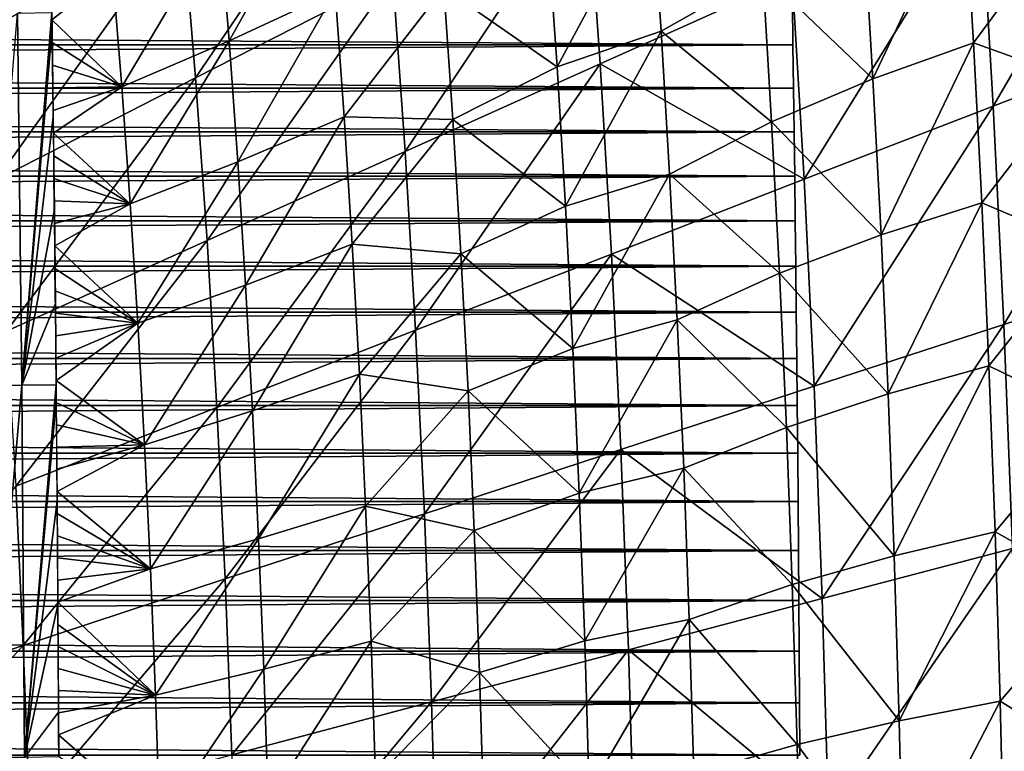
# Model space of a CAD drawing. Header units: millimetres. Extents: x -300 to 300, y -500 to 500.
# Tile 539 of 656: x 124 to 173, y 38 to 74. Entities that reach past the tile are written whole.
import ezdxf

# ---------------------------------------------------------------- set-up
doc = ezdxf.new("R2010")
doc.units = ezdxf.units.MM
doc.header["$LTSCALE"] = 81.481481
for name, color, linetype in [('13', 7, 'CONTINUOUS'), ('19', 7, 'CONTINUOUS'), ('2', 7, 'CONTINUOUS'), ('21', 7, 'CONTINUOUS'), ('5', 7, 'CONTINUOUS'), ('6', 7, 'CONTINUOUS')]:
    doc.layers.add(name, color=color, linetype=linetype)

msp = doc.modelspace()

# ---------------------------------------------------------------- linework, layer by layer
at = {"layer": '13', "color": 7, "linetype": 'CONTINUOUS'}
for points in [[(123.805, 56.084, 58.322), (122.034, 56.066, 58.268), (123.588, 74.789, 58.348), (123.805, 56.084, 58.322)], [(125.312, 74.821, 58.279), (123.805, 56.084, 58.322), (123.588, 74.789, 58.348), (125.312, 74.821, 58.279)], [(125.323, 74.09, 58.278), (123.805, 56.084, 58.322), (125.312, 74.821, 58.279), (125.323, 74.09, 58.278)], [(125.383, 69.573, 58.272), (123.805, 56.084, 58.322), (125.323, 74.09, 58.278), (125.383, 69.573, 58.272)], [(125.438, 64.944, 58.266), (123.805, 56.084, 58.322), (125.383, 69.573, 58.272), (125.438, 64.944, 58.266)], [(125.49, 60.189, 58.26), (123.805, 56.084, 58.322), (125.438, 64.944, 58.266), (125.49, 60.189, 58.26)], [(125.529, 56.111, 58.255), (123.805, 56.084, 58.322), (125.49, 60.189, 58.26), (125.529, 56.111, 58.255)], [(123.805, 56.084, 58.322), (122.164, 37.37, 58.246), (122.034, 56.066, 58.268), (123.805, 56.084, 58.322)], [(123.935, 37.38, 58.3), (122.164, 37.37, 58.246), (123.805, 56.084, 58.322), (123.935, 37.38, 58.3)], [(125.529, 56.111, 58.255), (123.935, 37.38, 58.3), (123.805, 56.084, 58.322), (125.529, 56.111, 58.255)], [(125.536, 55.298, 58.253), (123.935, 37.38, 58.3), (125.529, 56.111, 58.255), (125.536, 55.298, 58.253)], [(125.578, 50.255, 58.247), (123.935, 37.38, 58.3), (125.536, 55.298, 58.253), (125.578, 50.255, 58.247)], [(125.615, 45.044, 58.241), (123.935, 37.38, 58.3), (125.578, 50.255, 58.247), (125.615, 45.044, 58.241)], [(125.647, 39.65, 58.235), (123.935, 37.38, 58.3), (125.615, 45.044, 58.241), (125.647, 39.65, 58.235)], [(125.659, 37.418, 58.233), (123.935, 37.38, 58.3), (125.647, 39.65, 58.235), (125.659, 37.418, 58.233)]]:
    msp.add_3dface(points, dxfattribs=at)
at = {"layer": '19', "color": 7, "linetype": 'CONTINUOUS'}
for points in [[(121.906, 73.816, 73.56), (131.152, 87.286, 72.872), (121.224, 81.028, 73.611), (121.906, 73.816, 73.56)], [(131.888, 79.522, 72.814), (131.152, 87.286, 72.872), (121.906, 73.816, 73.56), (131.888, 79.522, 72.814)], [(132.542, 71.548, 72.76), (141.751, 85.133, 71.972), (131.888, 79.522, 72.814), (132.542, 71.548, 72.76)], [(142.452, 76.601, 71.913), (141.751, 85.133, 71.972), (132.542, 71.548, 72.76), (142.452, 76.601, 71.913)], [(172.638, 70.109, 68.617), (181.286, 84.949, 67.395), (172.008, 80.801, 68.679), (172.638, 70.109, 68.617)], [(181.948, 73.713, 67.328), (181.286, 84.949, 67.395), (172.638, 70.109, 68.617), (181.948, 73.713, 67.328)], [(143.067, 67.841, 71.859), (152.224, 81.567, 70.965), (142.452, 76.601, 71.913), (143.067, 67.841, 71.859)], [(152.879, 72.244, 70.906), (152.224, 81.567, 70.965), (143.067, 67.841, 71.859), (152.879, 72.244, 70.906)], [(152.879, 72.244, 70.906), (162.532, 76.58, 69.848), (152.224, 81.567, 70.965), (152.879, 72.244, 70.906)], [(163.13, 66.442, 69.79), (172.008, 80.801, 68.679), (162.532, 76.58, 69.848), (163.13, 66.442, 69.79)], [(172.638, 70.109, 68.617), (172.008, 80.801, 68.679), (163.13, 66.442, 69.79), (172.638, 70.109, 68.617)], [(122.511, 66.41, 73.513), (131.888, 79.522, 72.814), (121.906, 73.816, 73.56), (122.511, 66.41, 73.513)], [(132.542, 71.548, 72.76), (131.888, 79.522, 72.814), (122.511, 66.41, 73.513), (132.542, 71.548, 72.76)], [(133.114, 63.362, 72.712), (142.452, 76.601, 71.913), (132.542, 71.548, 72.76), (133.114, 63.362, 72.712)], [(143.067, 67.841, 71.859), (142.452, 76.601, 71.913), (133.114, 63.362, 72.712), (143.067, 67.841, 71.859)], [(163.13, 66.442, 69.79), (162.532, 76.58, 69.848), (152.879, 72.244, 70.906), (163.13, 66.442, 69.79)], [(173.168, 59.137, 68.564), (181.948, 73.713, 67.328), (172.638, 70.109, 68.617), (173.168, 59.137, 68.564)], [(182.504, 62.182, 67.271), (181.948, 73.713, 67.328), (173.168, 59.137, 68.564), (182.504, 62.182, 67.271)], [(143.595, 58.852, 71.812), (152.879, 72.244, 70.906), (143.067, 67.841, 71.859), (143.595, 58.852, 71.812)], [(153.443, 62.675, 70.854), (152.879, 72.244, 70.906), (143.595, 58.852, 71.812), (153.443, 62.675, 70.854)], [(153.443, 62.675, 70.854), (163.13, 66.442, 69.79), (152.879, 72.244, 70.906), (153.443, 62.675, 70.854)], [(123.041, 58.809, 73.47), (132.542, 71.548, 72.76), (122.511, 66.41, 73.513), (123.041, 58.809, 73.47)], [(133.114, 63.362, 72.712), (132.542, 71.548, 72.76), (123.041, 58.809, 73.47), (133.114, 63.362, 72.712)], [(163.632, 56.04, 69.741), (172.638, 70.109, 68.617), (163.13, 66.442, 69.79), (163.632, 56.04, 69.741)], [(173.168, 59.137, 68.564), (172.638, 70.109, 68.617), (163.632, 56.04, 69.741), (173.168, 59.137, 68.564)], [(133.607, 54.963, 72.67), (143.067, 67.841, 71.859), (133.114, 63.362, 72.712), (133.607, 54.963, 72.67)], [(143.595, 58.852, 71.812), (143.067, 67.841, 71.859), (133.607, 54.963, 72.67), (143.595, 58.852, 71.812)], [(163.632, 56.04, 69.741), (163.13, 66.442, 69.79), (153.443, 62.675, 70.854), (163.632, 56.04, 69.741)], [(123.496, 51.01, 73.433), (133.114, 63.362, 72.712), (123.041, 58.809, 73.47), (123.496, 51.01, 73.433)], [(133.607, 54.963, 72.67), (133.114, 63.362, 72.712), (123.496, 51.01, 73.433), (133.607, 54.963, 72.67)], [(144.039, 49.631, 71.771), (153.443, 62.675, 70.854), (143.595, 58.852, 71.812), (144.039, 49.631, 71.771)], [(153.916, 52.859, 70.808), (153.443, 62.675, 70.854), (144.039, 49.631, 71.771), (153.916, 52.859, 70.808)], [(153.916, 52.859, 70.808), (163.632, 56.04, 69.741), (153.443, 62.675, 70.854), (153.916, 52.859, 70.808)], [(173.597, 47.883, 68.519), (182.504, 62.182, 67.271), (173.168, 59.137, 68.564), (173.597, 47.883, 68.519)], [(164.039, 45.372, 69.7), (173.168, 59.137, 68.564), (163.632, 56.04, 69.741), (164.039, 45.372, 69.7)], [(173.597, 47.883, 68.519), (173.168, 59.137, 68.564), (164.039, 45.372, 69.7), (173.597, 47.883, 68.519)], [(134.021, 46.349, 72.633), (143.595, 58.852, 71.812), (133.607, 54.963, 72.67), (134.021, 46.349, 72.633)], [(144.039, 49.631, 71.771), (143.595, 58.852, 71.812), (134.021, 46.349, 72.633), (144.039, 49.631, 71.771)], [(164.039, 45.372, 69.7), (163.632, 56.04, 69.741), (153.916, 52.859, 70.808), (164.039, 45.372, 69.7)], [(123.879, 43.013, 73.4), (133.607, 54.963, 72.67), (123.496, 51.01, 73.433), (123.879, 43.013, 73.4)], [(134.021, 46.349, 72.633), (133.607, 54.963, 72.67), (123.879, 43.013, 73.4), (134.021, 46.349, 72.633)], [(144.4, 40.178, 71.736), (153.916, 52.859, 70.808), (144.039, 49.631, 71.771), (144.4, 40.178, 71.736)], [(154.301, 42.794, 70.771), (153.916, 52.859, 70.808), (144.4, 40.178, 71.736), (154.301, 42.794, 70.771)], [(154.301, 42.794, 70.771), (164.039, 45.372, 69.7), (153.916, 52.859, 70.808), (154.301, 42.794, 70.771)], [(123.879, 43.013, 73.4), (123.496, 51.01, 73.433), (113.635, 39.627, 74.077), (123.879, 43.013, 73.4)], [(134.357, 37.518, 72.602), (144.039, 49.631, 71.771), (134.021, 46.349, 72.633), (134.357, 37.518, 72.602)], [(144.4, 40.178, 71.736), (144.039, 49.631, 71.771), (134.357, 37.518, 72.602), (144.4, 40.178, 71.736)], [(164.354, 34.436, 69.667), (173.597, 47.883, 68.519), (164.039, 45.372, 69.7), (164.354, 34.436, 69.667)], [(173.929, 36.345, 68.484), (173.597, 47.883, 68.519), (164.354, 34.436, 69.667), (173.929, 36.345, 68.484)], [(124.19, 34.816, 73.373), (134.021, 46.349, 72.633), (123.879, 43.013, 73.4), (124.19, 34.816, 73.373)], [(134.357, 37.518, 72.602), (134.021, 46.349, 72.633), (124.19, 34.816, 73.373), (134.357, 37.518, 72.602)], [(164.354, 34.436, 69.667), (164.039, 45.372, 69.7), (154.301, 42.794, 70.771), (164.354, 34.436, 69.667)], [(113.92, 32.074, 74.054), (123.879, 43.013, 73.4), (113.635, 39.627, 74.077), (113.92, 32.074, 74.054)], [(124.19, 34.816, 73.373), (123.879, 43.013, 73.4), (113.92, 32.074, 74.054), (124.19, 34.816, 73.373)], [(144.678, 30.49, 71.709), (154.301, 42.794, 70.771), (144.4, 40.178, 71.736), (144.678, 30.49, 71.709)], [(154.597, 32.477, 70.741), (154.301, 42.794, 70.771), (144.678, 30.49, 71.709), (154.597, 32.477, 70.741)], [(154.597, 32.477, 70.741), (164.354, 34.436, 69.667), (154.301, 42.794, 70.771), (154.597, 32.477, 70.741)], [(134.616, 28.469, 72.578), (144.4, 40.178, 71.736), (134.357, 37.518, 72.602), (134.616, 28.469, 72.578)], [(144.678, 30.49, 71.709), (144.4, 40.178, 71.736), (134.616, 28.469, 72.578), (144.678, 30.49, 71.709)]]:
    msp.add_3dface(points, dxfattribs=at)
at = {"layer": '2', "color": 7, "linetype": 'CONTINUOUS'}
for points in [[(162.537, 75.361, 16), (162.568, 73.205, 16), (162.537, 75.36, 11), (162.537, 75.361, 16)], [(162.537, 75.36, 11), (162.568, 73.205, 16), (162.568, 73.204, 11), (162.537, 75.36, 11)], [(162.568, 73.205, 16), (162.599, 71.028, 16), (162.568, 73.204, 11), (162.568, 73.205, 16)], [(162.568, 73.204, 11), (162.599, 71.028, 16), (162.599, 71.027, 11), (162.568, 73.204, 11)], [(162.599, 71.028, 16), (162.628, 68.826, 16), (162.599, 71.027, 11), (162.599, 71.028, 16)], [(162.599, 71.027, 11), (162.628, 68.826, 16), (162.628, 68.826, 11), (162.599, 71.027, 11)], [(162.628, 68.826, 16), (162.656, 66.601, 16), (162.628, 68.826, 11), (162.628, 68.826, 16)], [(162.628, 68.826, 11), (162.656, 66.601, 16), (162.656, 66.6, 11), (162.628, 68.826, 11)], [(162.656, 66.601, 16), (162.684, 64.351, 16), (162.656, 66.6, 11), (162.656, 66.601, 16)], [(162.656, 66.6, 11), (162.684, 64.351, 16), (162.684, 64.35, 11), (162.656, 66.6, 11)], [(162.684, 64.351, 16), (162.71, 62.073, 16), (162.684, 64.35, 11), (162.684, 64.351, 16)], [(162.684, 64.35, 11), (162.71, 62.073, 16), (162.71, 62.073, 11), (162.684, 64.35, 11)], [(162.71, 62.073, 16), (162.735, 59.769, 16), (162.71, 62.073, 11), (162.71, 62.073, 16)], [(162.71, 62.073, 11), (162.735, 59.769, 16), (162.735, 59.768, 11), (162.71, 62.073, 11)], [(162.735, 59.769, 16), (162.759, 57.435, 16), (162.735, 59.768, 11), (162.735, 59.769, 16)], [(162.735, 59.768, 11), (162.759, 57.435, 16), (162.759, 57.434, 11), (162.735, 59.768, 11)], [(162.759, 57.435, 16), (162.781, 55.07, 16), (162.759, 57.434, 11), (162.759, 57.435, 16)], [(162.759, 57.434, 11), (162.781, 55.07, 16), (162.781, 55.069, 11), (162.759, 57.434, 11)], [(162.781, 55.07, 16), (162.803, 52.673, 16), (162.781, 55.069, 11), (162.781, 55.07, 16)], [(162.781, 55.069, 11), (162.803, 52.673, 16), (162.803, 52.673, 11), (162.781, 55.069, 11)], [(162.803, 52.673, 16), (162.824, 50.242, 16), (162.803, 52.673, 11), (162.803, 52.673, 16)], [(162.803, 52.673, 11), (162.824, 50.242, 16), (162.824, 50.242, 11), (162.803, 52.673, 11)], [(162.824, 50.242, 16), (162.843, 47.775, 16), (162.824, 50.242, 11), (162.824, 50.242, 16)], [(162.824, 50.242, 11), (162.843, 47.775, 16), (162.843, 47.774, 11), (162.824, 50.242, 11)], [(162.843, 47.775, 16), (162.862, 45.269, 16), (162.843, 47.774, 11), (162.843, 47.775, 16)], [(162.843, 47.774, 11), (162.862, 45.269, 16), (162.862, 45.269, 11), (162.843, 47.774, 11)], [(162.862, 45.269, 16), (162.879, 42.723, 16), (162.862, 45.269, 11), (162.862, 45.269, 16)], [(162.862, 45.269, 11), (162.879, 42.723, 16), (162.879, 42.722, 11), (162.862, 45.269, 11)], [(162.879, 42.723, 16), (162.895, 40.132, 16), (162.879, 42.722, 11), (162.879, 42.723, 16)], [(162.879, 42.722, 11), (162.895, 40.132, 16), (162.895, 40.132, 11), (162.879, 42.722, 11)], [(162.895, 40.132, 16), (162.91, 37.495, 16), (162.895, 40.132, 11), (162.895, 40.132, 16)], [(162.895, 40.132, 11), (162.91, 37.495, 16), (162.91, 37.495, 11), (162.895, 40.132, 11)]]:
    msp.add_3dface(points, dxfattribs=at)
at = {"layer": '21', "color": 7, "linetype": 'CONTINUOUS'}
for points in [[(134.22, 73.394, 57.573), (133.74, 79.358, 57.613), (139.066, 82.04, 57.154), (134.22, 73.394, 57.573)], [(139.56, 75.874, 57.112), (134.22, 73.394, 57.573), (139.066, 82.04, 57.154), (139.56, 75.874, 57.112)], [(166.588, 71.49, 54.262), (166.125, 79.181, 54.307), (171.165, 81.184, 53.66), (166.588, 71.49, 54.262)], [(171.637, 73.298, 53.614), (166.588, 71.49, 54.262), (171.165, 81.184, 53.66), (171.637, 73.298, 53.614)], [(171.637, 73.298, 53.614), (171.165, 81.184, 53.66), (176.357, 79.649, 52.96), (171.637, 73.298, 53.614)], [(150.706, 72.092, 56.05), (150.235, 78.968, 56.092), (155.462, 80.94, 55.54), (150.706, 72.092, 56.05)], [(155.939, 73.89, 55.496), (150.706, 72.092, 56.05), (155.462, 80.94, 55.54), (155.939, 73.89, 55.496)], [(155.939, 73.89, 55.496), (155.462, 80.94, 55.54), (161.046, 76.786, 54.919), (155.939, 73.89, 55.496)], [(128.823, 71.088, 58.007), (128.355, 76.861, 58.045), (133.74, 79.358, 57.613), (128.823, 71.088, 58.007)], [(134.22, 73.394, 57.573), (128.823, 71.088, 58.007), (133.74, 79.358, 57.613), (134.22, 73.394, 57.573)], [(176.817, 71.445, 52.914), (171.637, 73.298, 53.614), (176.357, 79.649, 52.96), (176.817, 71.445, 52.914)], [(150.706, 72.092, 56.05), (145.022, 76.071, 56.608), (150.235, 78.968, 56.092), (150.706, 72.092, 56.05)], [(166.125, 79.181, 54.307), (166.588, 71.49, 54.262), (161.046, 76.786, 54.919), (166.125, 79.181, 54.307)], [(125.301, 75.606, 58.276), (128.355, 76.861, 58.045), (125.317, 74.461, 58.275), (125.301, 75.606, 58.276)], [(128.355, 76.861, 58.045), (128.823, 71.088, 58.007), (125.317, 74.461, 58.275), (128.355, 76.861, 58.045)], [(161.495, 69.325, 54.876), (155.939, 73.89, 55.496), (161.046, 76.786, 54.919), (161.495, 69.325, 54.876)], [(166.588, 71.49, 54.262), (161.495, 69.325, 54.876), (161.046, 76.786, 54.919), (166.588, 71.49, 54.262)], [(134.655, 67.314, 57.536), (134.22, 73.394, 57.573), (139.56, 75.874, 57.112), (134.655, 67.314, 57.536)], [(140.008, 69.587, 57.074), (134.655, 67.314, 57.536), (139.56, 75.874, 57.112), (140.008, 69.587, 57.074)], [(140.008, 69.587, 57.074), (139.56, 75.874, 57.112), (145.022, 76.071, 56.608), (140.008, 69.587, 57.074)], [(145.473, 69.443, 56.568), (140.008, 69.587, 57.074), (145.022, 76.071, 56.608), (145.473, 69.443, 56.568)], [(145.473, 69.443, 56.568), (145.022, 76.071, 56.608), (150.706, 72.092, 56.05), (145.473, 69.443, 56.568)], [(125.317, 74.461, 58.275), (128.823, 71.088, 58.007), (125.333, 73.318, 58.273), (125.317, 74.461, 58.275)], [(151.127, 65.083, 56.011), (150.706, 72.092, 56.05), (155.939, 73.89, 55.496), (151.127, 65.083, 56.011)], [(156.367, 66.702, 55.456), (151.127, 65.083, 56.011), (155.939, 73.89, 55.496), (156.367, 66.702, 55.456)], [(156.367, 66.702, 55.456), (155.939, 73.89, 55.496), (161.495, 69.325, 54.876), (156.367, 66.702, 55.456)], [(125.333, 73.318, 58.273), (128.823, 71.088, 58.007), (125.349, 72.176, 58.271), (125.333, 73.318, 58.273)], [(129.247, 65.203, 57.972), (128.823, 71.088, 58.007), (134.22, 73.394, 57.573), (129.247, 65.203, 57.972)], [(134.655, 67.314, 57.536), (129.247, 65.203, 57.972), (134.22, 73.394, 57.573), (134.655, 67.314, 57.536)], [(166.997, 63.649, 54.222), (166.588, 71.49, 54.262), (171.637, 73.298, 53.614), (166.997, 63.649, 54.222)], [(172.055, 65.258, 53.573), (166.997, 63.649, 54.222), (171.637, 73.298, 53.614), (172.055, 65.258, 53.573)], [(172.055, 65.258, 53.573), (171.637, 73.298, 53.614), (176.817, 71.445, 52.914), (172.055, 65.258, 53.573)], [(125.349, 72.176, 58.271), (128.823, 71.088, 58.007), (125.364, 71.035, 58.27), (125.349, 72.176, 58.271)], [(151.127, 65.083, 56.011), (145.473, 69.443, 56.568), (150.706, 72.092, 56.05), (151.127, 65.083, 56.011)], [(166.588, 71.49, 54.262), (166.997, 63.649, 54.222), (161.495, 69.325, 54.876), (166.588, 71.49, 54.262)], [(177.221, 63.08, 52.873), (172.055, 65.258, 53.573), (176.817, 71.445, 52.914), (177.221, 63.08, 52.873)], [(125.364, 71.035, 58.27), (128.823, 71.088, 58.007), (125.378, 69.896, 58.268), (125.364, 71.035, 58.27)], [(125.378, 69.896, 58.268), (128.823, 71.088, 58.007), (125.393, 68.758, 58.266), (125.378, 69.896, 58.268)], [(128.823, 71.088, 58.007), (129.247, 65.203, 57.972), (125.393, 68.758, 58.266), (128.823, 71.088, 58.007)], [(135.047, 61.118, 57.502), (134.655, 67.314, 57.536), (140.008, 69.587, 57.074), (135.047, 61.118, 57.502)], [(140.412, 63.181, 57.038), (135.047, 61.118, 57.502), (140.008, 69.587, 57.074), (140.412, 63.181, 57.038)], [(140.412, 63.181, 57.038), (140.008, 69.587, 57.074), (145.473, 69.443, 56.568), (140.412, 63.181, 57.038)], [(145.877, 62.687, 56.532), (140.412, 63.181, 57.038), (145.473, 69.443, 56.568), (145.877, 62.687, 56.532)], [(145.877, 62.687, 56.532), (145.473, 69.443, 56.568), (151.127, 65.083, 56.011), (145.877, 62.687, 56.532)], [(161.891, 61.719, 54.837), (156.367, 66.702, 55.456), (161.495, 69.325, 54.876), (161.891, 61.719, 54.837)], [(166.997, 63.649, 54.222), (161.891, 61.719, 54.837), (161.495, 69.325, 54.876), (166.997, 63.649, 54.222)], [(125.393, 68.758, 58.266), (129.247, 65.203, 57.972), (125.407, 67.621, 58.265), (125.393, 68.758, 58.266)], [(125.407, 67.621, 58.265), (129.247, 65.203, 57.972), (125.42, 66.486, 58.263), (125.407, 67.621, 58.265)], [(129.63, 59.203, 57.94), (129.247, 65.203, 57.972), (134.655, 67.314, 57.536), (129.63, 59.203, 57.94)], [(135.047, 61.118, 57.502), (129.63, 59.203, 57.94), (134.655, 67.314, 57.536), (135.047, 61.118, 57.502)], [(125.42, 66.486, 58.263), (129.247, 65.203, 57.972), (125.433, 65.353, 58.262), (125.42, 66.486, 58.263)], [(151.5, 57.939, 55.976), (151.127, 65.083, 56.011), (156.367, 66.702, 55.456), (151.5, 57.939, 55.976)], [(156.745, 59.378, 55.42), (151.5, 57.939, 55.976), (156.367, 66.702, 55.456), (156.745, 59.378, 55.42)], [(156.745, 59.378, 55.42), (156.367, 66.702, 55.456), (161.891, 61.719, 54.837), (156.745, 59.378, 55.42)], [(125.433, 65.353, 58.262), (129.247, 65.203, 57.972), (125.446, 64.22, 58.26), (125.433, 65.353, 58.262)], [(125.446, 64.22, 58.26), (129.247, 65.203, 57.972), (125.459, 63.089, 58.259), (125.446, 64.22, 58.26)], [(129.247, 65.203, 57.972), (129.63, 59.203, 57.94), (125.459, 63.089, 58.259), (129.247, 65.203, 57.972)], [(151.5, 57.939, 55.976), (145.877, 62.687, 56.532), (151.127, 65.083, 56.011), (151.5, 57.939, 55.976)], [(167.353, 55.657, 54.186), (166.997, 63.649, 54.222), (172.055, 65.258, 53.573), (167.353, 55.657, 54.186)], [(172.418, 57.064, 53.535), (167.353, 55.657, 54.186), (172.055, 65.258, 53.573), (172.418, 57.064, 53.535)], [(172.418, 57.064, 53.535), (172.055, 65.258, 53.573), (177.221, 63.08, 52.873), (172.418, 57.064, 53.535)], [(166.997, 63.649, 54.222), (167.353, 55.657, 54.186), (161.891, 61.719, 54.837), (166.997, 63.649, 54.222)], [(125.459, 63.089, 58.259), (129.63, 59.203, 57.94), (125.471, 61.96, 58.257), (125.459, 63.089, 58.259)], [(135.396, 54.804, 57.472), (135.047, 61.118, 57.502), (140.412, 63.181, 57.038), (135.396, 54.804, 57.472)], [(140.771, 56.653, 57.006), (135.396, 54.804, 57.472), (140.412, 63.181, 57.038), (140.771, 56.653, 57.006)], [(140.771, 56.653, 57.006), (140.412, 63.181, 57.038), (145.877, 62.687, 56.532), (140.771, 56.653, 57.006)], [(177.568, 54.556, 52.837), (172.418, 57.064, 53.535), (177.221, 63.08, 52.873), (177.568, 54.556, 52.837)], [(146.234, 55.802, 56.499), (140.771, 56.653, 57.006), (145.877, 62.687, 56.532), (146.234, 55.802, 56.499)], [(146.234, 55.802, 56.499), (145.877, 62.687, 56.532), (151.5, 57.939, 55.976), (146.234, 55.802, 56.499)], [(125.471, 61.96, 58.257), (129.63, 59.203, 57.94), (125.483, 60.831, 58.256), (125.471, 61.96, 58.257)], [(162.237, 53.967, 54.803), (156.745, 59.378, 55.42), (161.891, 61.719, 54.837), (162.237, 53.967, 54.803)], [(167.353, 55.657, 54.186), (162.237, 53.967, 54.803), (161.891, 61.719, 54.837), (167.353, 55.657, 54.186)], [(129.97, 53.09, 57.91), (129.63, 59.203, 57.94), (135.047, 61.118, 57.502), (129.97, 53.09, 57.91)], [(135.396, 54.804, 57.472), (129.97, 53.09, 57.91), (135.047, 61.118, 57.502), (135.396, 54.804, 57.472)], [(125.483, 60.831, 58.256), (129.63, 59.203, 57.94), (125.494, 59.704, 58.254), (125.483, 60.831, 58.256)], [(125.494, 59.704, 58.254), (129.63, 59.203, 57.94), (125.505, 58.579, 58.253), (125.494, 59.704, 58.254)], [(125.505, 58.579, 58.253), (129.63, 59.203, 57.94), (125.516, 57.455, 58.251), (125.505, 58.579, 58.253)], [(125.516, 57.455, 58.251), (129.63, 59.203, 57.94), (125.526, 56.334, 58.25), (125.516, 57.455, 58.251)], [(129.63, 59.203, 57.94), (129.97, 53.09, 57.91), (125.526, 56.334, 58.25), (129.63, 59.203, 57.94)], [(151.824, 50.659, 55.944), (151.5, 57.939, 55.976), (156.745, 59.378, 55.42), (151.824, 50.659, 55.944)], [(157.075, 51.915, 55.387), (151.824, 50.659, 55.944), (156.745, 59.378, 55.42), (157.075, 51.915, 55.387)], [(157.075, 51.915, 55.387), (156.745, 59.378, 55.42), (162.237, 53.967, 54.803), (157.075, 51.915, 55.387)], [(151.824, 50.659, 55.944), (146.234, 55.802, 56.499), (151.5, 57.939, 55.976), (151.824, 50.659, 55.944)], [(167.657, 47.515, 54.155), (167.353, 55.657, 54.186), (172.418, 57.064, 53.535), (167.657, 47.515, 54.155)], [(172.728, 48.716, 53.503), (167.657, 47.515, 54.155), (172.418, 57.064, 53.535), (172.728, 48.716, 53.503)], [(172.728, 48.716, 53.503), (172.418, 57.064, 53.535), (177.568, 54.556, 52.837), (172.728, 48.716, 53.503)], [(135.702, 48.371, 57.444), (135.396, 54.804, 57.472), (140.771, 56.653, 57.006), (135.702, 48.371, 57.444)], [(141.087, 50.003, 56.977), (135.702, 48.371, 57.444), (140.771, 56.653, 57.006), (141.087, 50.003, 56.977)], [(141.087, 50.003, 56.977), (140.771, 56.653, 57.006), (146.234, 55.802, 56.499), (141.087, 50.003, 56.977)], [(125.526, 56.334, 58.25), (129.97, 53.09, 57.91), (125.536, 55.214, 58.248), (125.526, 56.334, 58.25)], [(146.545, 48.788, 56.469), (141.087, 50.003, 56.977), (146.234, 55.802, 56.499), (146.545, 48.788, 56.469)], [(146.545, 48.788, 56.469), (146.234, 55.802, 56.499), (151.824, 50.659, 55.944), (146.545, 48.788, 56.469)], [(167.353, 55.657, 54.186), (167.657, 47.515, 54.155), (162.237, 53.967, 54.803), (167.353, 55.657, 54.186)], [(125.536, 55.214, 58.248), (129.97, 53.09, 57.91), (125.546, 54.096, 58.247), (125.536, 55.214, 58.248)], [(130.269, 46.861, 57.884), (129.97, 53.09, 57.91), (135.396, 54.804, 57.472), (130.269, 46.861, 57.884)], [(135.702, 48.371, 57.444), (130.269, 46.861, 57.884), (135.396, 54.804, 57.472), (135.702, 48.371, 57.444)], [(177.861, 45.87, 52.805), (172.728, 48.716, 53.503), (177.568, 54.556, 52.837), (177.861, 45.87, 52.805)], [(125.546, 54.096, 58.247), (129.97, 53.09, 57.91), (125.556, 52.979, 58.246), (125.546, 54.096, 58.247)], [(162.531, 46.07, 54.773), (157.075, 51.915, 55.387), (162.237, 53.967, 54.803), (162.531, 46.07, 54.773)], [(167.657, 47.515, 54.155), (162.531, 46.07, 54.773), (162.237, 53.967, 54.803), (167.657, 47.515, 54.155)], [(125.556, 52.979, 58.246), (129.97, 53.09, 57.91), (125.565, 51.863, 58.244), (125.556, 52.979, 58.246)], [(125.565, 51.863, 58.244), (129.97, 53.09, 57.91), (125.574, 50.748, 58.243), (125.565, 51.863, 58.244)], [(129.97, 53.09, 57.91), (130.269, 46.861, 57.884), (125.574, 50.748, 58.243), (129.97, 53.09, 57.91)], [(152.1, 43.244, 55.917), (151.824, 50.659, 55.944), (157.075, 51.915, 55.387), (152.1, 43.244, 55.917)], [(157.355, 44.313, 55.359), (152.1, 43.244, 55.917), (157.075, 51.915, 55.387), (157.355, 44.313, 55.359)], [(157.355, 44.313, 55.359), (157.075, 51.915, 55.387), (162.531, 46.07, 54.773), (157.355, 44.313, 55.359)], [(125.574, 50.748, 58.243), (130.269, 46.861, 57.884), (125.582, 49.633, 58.242), (125.574, 50.748, 58.243)], [(152.1, 43.244, 55.917), (146.545, 48.788, 56.469), (151.824, 50.659, 55.944), (152.1, 43.244, 55.917)], [(135.966, 41.821, 57.42), (135.702, 48.371, 57.444), (141.087, 50.003, 56.977), (135.966, 41.821, 57.42)], [(141.358, 43.23, 56.951), (135.966, 41.821, 57.42), (141.087, 50.003, 56.977), (141.358, 43.23, 56.951)], [(141.358, 43.23, 56.951), (141.087, 50.003, 56.977), (146.545, 48.788, 56.469), (141.358, 43.23, 56.951)], [(125.582, 49.633, 58.242), (130.269, 46.861, 57.884), (125.59, 48.519, 58.241), (125.582, 49.633, 58.242)], [(125.59, 48.519, 58.241), (130.269, 46.861, 57.884), (125.598, 47.405, 58.239), (125.59, 48.519, 58.241)], [(146.81, 41.643, 56.443), (141.358, 43.23, 56.951), (146.545, 48.788, 56.469), (146.81, 41.643, 56.443)], [(146.81, 41.643, 56.443), (146.545, 48.788, 56.469), (152.1, 43.244, 55.917), (146.81, 41.643, 56.443)], [(167.909, 39.22, 54.128), (167.657, 47.515, 54.155), (172.728, 48.716, 53.503), (167.909, 39.22, 54.128)], [(172.985, 40.212, 53.476), (167.909, 39.22, 54.128), (172.728, 48.716, 53.503), (172.985, 40.212, 53.476)], [(172.985, 40.212, 53.476), (172.728, 48.716, 53.503), (177.861, 45.87, 52.805), (172.985, 40.212, 53.476)], [(130.526, 40.516, 57.861), (130.269, 46.861, 57.884), (135.702, 48.371, 57.444), (130.526, 40.516, 57.861)], [(135.966, 41.821, 57.42), (130.526, 40.516, 57.861), (135.702, 48.371, 57.444), (135.966, 41.821, 57.42)], [(167.657, 47.515, 54.155), (167.909, 39.22, 54.128), (162.531, 46.07, 54.773), (167.657, 47.515, 54.155)], [(125.598, 47.405, 58.239), (130.269, 46.861, 57.884), (125.606, 46.292, 58.238), (125.598, 47.405, 58.239)], [(125.606, 46.292, 58.238), (130.269, 46.861, 57.884), (125.614, 45.179, 58.237), (125.606, 46.292, 58.238)], [(130.269, 46.861, 57.884), (130.526, 40.516, 57.861), (125.614, 45.179, 58.237), (130.269, 46.861, 57.884)], [(162.775, 38.026, 54.748), (157.355, 44.313, 55.359), (162.531, 46.07, 54.773), (162.775, 38.026, 54.748)], [(167.909, 39.22, 54.128), (162.775, 38.026, 54.748), (162.531, 46.07, 54.773), (167.909, 39.22, 54.128)], [(178.099, 37.023, 52.78), (172.985, 40.212, 53.476), (177.861, 45.87, 52.805), (178.099, 37.023, 52.78)], [(125.614, 45.179, 58.237), (130.526, 40.516, 57.861), (125.621, 44.067, 58.236), (125.614, 45.179, 58.237)], [(125.621, 44.067, 58.236), (130.526, 40.516, 57.861), (125.628, 42.956, 58.235), (125.621, 44.067, 58.236)], [(152.329, 35.691, 55.894), (152.1, 43.244, 55.917), (157.355, 44.313, 55.359), (152.329, 35.691, 55.894)], [(157.588, 36.572, 55.336), (152.329, 35.691, 55.894), (157.355, 44.313, 55.359), (157.588, 36.572, 55.336)], [(157.588, 36.572, 55.336), (157.355, 44.313, 55.359), (162.775, 38.026, 54.748), (157.588, 36.572, 55.336)], [(136.188, 35.151, 57.399), (135.966, 41.821, 57.42), (141.358, 43.23, 56.951), (136.188, 35.151, 57.399)], [(141.587, 36.335, 56.929), (136.188, 35.151, 57.399), (141.358, 43.23, 56.951), (141.587, 36.335, 56.929)], [(141.587, 36.335, 56.929), (141.358, 43.23, 56.951), (146.81, 41.643, 56.443), (141.587, 36.335, 56.929)], [(152.329, 35.691, 55.894), (146.81, 41.643, 56.443), (152.1, 43.244, 55.917), (152.329, 35.691, 55.894)], [(125.628, 42.956, 58.235), (130.526, 40.516, 57.861), (125.634, 41.846, 58.233), (125.628, 42.956, 58.235)], [(125.634, 41.846, 58.233), (130.526, 40.516, 57.861), (125.641, 40.737, 58.232), (125.634, 41.846, 58.233)], [(130.743, 34.056, 57.841), (130.526, 40.516, 57.861), (135.966, 41.821, 57.42), (130.743, 34.056, 57.841)], [(136.188, 35.151, 57.399), (130.743, 34.056, 57.841), (135.966, 41.821, 57.42), (136.188, 35.151, 57.399)], [(147.029, 34.368, 56.422), (141.587, 36.335, 56.929), (146.81, 41.643, 56.443), (147.029, 34.368, 56.422)], [(147.029, 34.368, 56.422), (146.81, 41.643, 56.443), (152.329, 35.691, 55.894), (147.029, 34.368, 56.422)], [(125.641, 40.737, 58.232), (130.526, 40.516, 57.861), (125.647, 39.628, 58.231), (125.641, 40.737, 58.232)], [(125.647, 39.628, 58.231), (130.526, 40.516, 57.861), (125.653, 38.52, 58.23), (125.647, 39.628, 58.231)], [(130.526, 40.516, 57.861), (130.743, 34.056, 57.841), (125.653, 38.52, 58.23), (130.526, 40.516, 57.861)], [(168.109, 30.774, 54.107), (167.909, 39.22, 54.128), (172.985, 40.212, 53.476), (168.109, 30.774, 54.107)], [(173.189, 31.551, 53.454), (168.109, 30.774, 54.107), (172.985, 40.212, 53.476), (173.189, 31.551, 53.454)], [(173.189, 31.551, 53.454), (172.985, 40.212, 53.476), (178.099, 37.023, 52.78), (173.189, 31.551, 53.454)], [(167.909, 39.22, 54.128), (168.109, 30.774, 54.107), (162.775, 38.026, 54.748), (167.909, 39.22, 54.128)], [(125.653, 38.52, 58.23), (130.743, 34.056, 57.841), (125.658, 37.413, 58.229), (125.653, 38.52, 58.23)], [(162.969, 29.836, 54.727), (157.588, 36.572, 55.336), (162.775, 38.026, 54.748), (162.969, 29.836, 54.727)], [(168.109, 30.774, 54.107), (162.969, 29.836, 54.727), (162.775, 38.026, 54.748), (168.109, 30.774, 54.107)]]:
    msp.add_3dface(points, dxfattribs=at)
at = {"layer": '5', "color": 7, "linetype": 'CONTINUOUS'}
for points in [[(162.537, 75.36, 11), (-162.568, 73.205, 11), (-162.537, 75.361, 11), (162.537, 75.36, 11)], [(162.537, 75.36, 11), (162.568, 73.204, 11), (-162.568, 73.205, 11), (162.537, 75.36, 11)], [(162.568, 73.204, 11), (-162.599, 71.028, 11), (-162.568, 73.205, 11), (162.568, 73.204, 11)], [(162.568, 73.204, 11), (162.599, 71.027, 11), (-162.599, 71.028, 11), (162.568, 73.204, 11)], [(162.599, 71.027, 11), (-162.628, 68.826, 11), (-162.599, 71.028, 11), (162.599, 71.027, 11)], [(162.599, 71.027, 11), (162.628, 68.826, 11), (-162.628, 68.826, 11), (162.599, 71.027, 11)], [(162.628, 68.826, 11), (162.656, 66.6, 11), (-162.656, 66.601, 11), (162.628, 68.826, 11)], [(162.628, 68.826, 11), (-162.656, 66.601, 11), (-162.628, 68.826, 11), (162.628, 68.826, 11)], [(162.684, 64.35, 11), (-162.684, 64.351, 11), (-162.656, 66.601, 11), (162.684, 64.35, 11)], [(162.656, 66.6, 11), (162.684, 64.35, 11), (-162.656, 66.601, 11), (162.656, 66.6, 11)], [(162.71, 62.073, 11), (-162.71, 62.073, 11), (-162.684, 64.351, 11), (162.71, 62.073, 11)], [(162.684, 64.35, 11), (162.71, 62.073, 11), (-162.684, 64.351, 11), (162.684, 64.35, 11)], [(162.735, 59.768, 11), (-162.735, 59.769, 11), (-162.71, 62.073, 11), (162.735, 59.768, 11)], [(162.71, 62.073, 11), (162.735, 59.768, 11), (-162.71, 62.073, 11), (162.71, 62.073, 11)], [(162.759, 57.434, 11), (-162.759, 57.435, 11), (-162.735, 59.769, 11), (162.759, 57.434, 11)], [(162.735, 59.768, 11), (162.759, 57.434, 11), (-162.735, 59.769, 11), (162.735, 59.768, 11)], [(162.781, 55.069, 11), (-162.781, 55.07, 11), (-162.759, 57.435, 11), (162.781, 55.069, 11)], [(162.759, 57.434, 11), (162.781, 55.069, 11), (-162.759, 57.435, 11), (162.759, 57.434, 11)], [(162.803, 52.673, 11), (-162.803, 52.673, 11), (-162.781, 55.07, 11), (162.803, 52.673, 11)], [(162.781, 55.069, 11), (162.803, 52.673, 11), (-162.781, 55.07, 11), (162.781, 55.069, 11)], [(162.824, 50.242, 11), (-162.824, 50.242, 11), (-162.803, 52.673, 11), (162.824, 50.242, 11)], [(162.803, 52.673, 11), (162.824, 50.242, 11), (-162.803, 52.673, 11), (162.803, 52.673, 11)], [(162.843, 47.774, 11), (-162.843, 47.775, 11), (-162.824, 50.242, 11), (162.843, 47.774, 11)], [(162.824, 50.242, 11), (162.843, 47.774, 11), (-162.824, 50.242, 11), (162.824, 50.242, 11)], [(162.862, 45.269, 11), (-162.862, 45.269, 11), (-162.843, 47.775, 11), (162.862, 45.269, 11)], [(162.843, 47.774, 11), (162.862, 45.269, 11), (-162.843, 47.775, 11), (162.843, 47.774, 11)], [(162.879, 42.722, 11), (-162.879, 42.723, 11), (-162.862, 45.269, 11), (162.879, 42.722, 11)], [(162.862, 45.269, 11), (162.879, 42.722, 11), (-162.862, 45.269, 11), (162.862, 45.269, 11)], [(162.895, 40.132, 11), (-162.895, 40.132, 11), (-162.879, 42.723, 11), (162.895, 40.132, 11)], [(162.879, 42.722, 11), (162.895, 40.132, 11), (-162.879, 42.723, 11), (162.879, 42.722, 11)], [(162.91, 37.495, 11), (-162.91, 37.495, 11), (-162.895, 40.132, 11), (162.91, 37.495, 11)], [(162.895, 40.132, 11), (162.91, 37.495, 11), (-162.895, 40.132, 11), (162.895, 40.132, 11)]]:
    msp.add_3dface(points, dxfattribs=at)
at = {"layer": '6', "color": 7, "linetype": 'CONTINUOUS'}
for points in [[(162.568, 73.205, 16), (-162.537, 75.36, 16), (-162.568, 73.204, 16), (162.568, 73.205, 16)], [(162.568, 73.205, 16), (162.537, 75.361, 16), (-162.537, 75.36, 16), (162.568, 73.205, 16)], [(162.599, 71.028, 16), (-162.568, 73.204, 16), (-162.599, 71.027, 16), (162.599, 71.028, 16)], [(162.599, 71.028, 16), (162.568, 73.205, 16), (-162.568, 73.204, 16), (162.599, 71.028, 16)], [(162.628, 68.826, 16), (-162.599, 71.027, 16), (-162.628, 68.826, 16), (162.628, 68.826, 16)], [(162.628, 68.826, 16), (162.599, 71.028, 16), (-162.599, 71.027, 16), (162.628, 68.826, 16)], [(162.656, 66.601, 16), (-162.628, 68.826, 16), (-162.656, 66.6, 16), (162.656, 66.601, 16)], [(162.656, 66.601, 16), (162.628, 68.826, 16), (-162.628, 68.826, 16), (162.656, 66.601, 16)], [(162.684, 64.351, 16), (162.656, 66.601, 16), (-162.684, 64.35, 16), (162.684, 64.351, 16)], [(162.656, 66.601, 16), (-162.656, 66.6, 16), (-162.684, 64.35, 16), (162.656, 66.601, 16)], [(162.71, 62.073, 16), (162.684, 64.351, 16), (-162.71, 62.073, 16), (162.71, 62.073, 16)], [(162.684, 64.351, 16), (-162.684, 64.35, 16), (-162.71, 62.073, 16), (162.684, 64.351, 16)], [(162.735, 59.769, 16), (162.71, 62.073, 16), (-162.735, 59.768, 16), (162.735, 59.769, 16)], [(162.71, 62.073, 16), (-162.71, 62.073, 16), (-162.735, 59.768, 16), (162.71, 62.073, 16)], [(162.759, 57.435, 16), (162.735, 59.769, 16), (-162.759, 57.434, 16), (162.759, 57.435, 16)], [(162.735, 59.769, 16), (-162.735, 59.768, 16), (-162.759, 57.434, 16), (162.735, 59.769, 16)], [(162.781, 55.07, 16), (162.759, 57.435, 16), (-162.781, 55.069, 16), (162.781, 55.07, 16)], [(162.759, 57.435, 16), (-162.759, 57.434, 16), (-162.781, 55.069, 16), (162.759, 57.435, 16)], [(162.803, 52.673, 16), (162.781, 55.07, 16), (-162.803, 52.673, 16), (162.803, 52.673, 16)], [(162.781, 55.07, 16), (-162.781, 55.069, 16), (-162.803, 52.673, 16), (162.781, 55.07, 16)], [(162.824, 50.242, 16), (162.803, 52.673, 16), (-162.824, 50.242, 16), (162.824, 50.242, 16)], [(162.803, 52.673, 16), (-162.803, 52.673, 16), (-162.824, 50.242, 16), (162.803, 52.673, 16)], [(162.843, 47.775, 16), (162.824, 50.242, 16), (-162.843, 47.774, 16), (162.843, 47.775, 16)], [(162.824, 50.242, 16), (-162.824, 50.242, 16), (-162.843, 47.774, 16), (162.824, 50.242, 16)], [(162.862, 45.269, 16), (162.843, 47.775, 16), (-162.862, 45.269, 16), (162.862, 45.269, 16)], [(162.843, 47.775, 16), (-162.843, 47.774, 16), (-162.862, 45.269, 16), (162.843, 47.775, 16)], [(162.879, 42.723, 16), (162.862, 45.269, 16), (-162.879, 42.722, 16), (162.879, 42.723, 16)], [(162.862, 45.269, 16), (-162.862, 45.269, 16), (-162.879, 42.722, 16), (162.862, 45.269, 16)], [(162.895, 40.132, 16), (162.879, 42.723, 16), (-162.895, 40.132, 16), (162.895, 40.132, 16)], [(162.879, 42.723, 16), (-162.879, 42.722, 16), (-162.895, 40.132, 16), (162.879, 42.723, 16)], [(162.91, 37.495, 16), (162.895, 40.132, 16), (-162.91, 37.495, 16), (162.91, 37.495, 16)], [(162.895, 40.132, 16), (-162.895, 40.132, 16), (-162.91, 37.495, 16), (162.895, 40.132, 16)]]:
    msp.add_3dface(points, dxfattribs=at)

doc.saveas('drawing.dxf')
